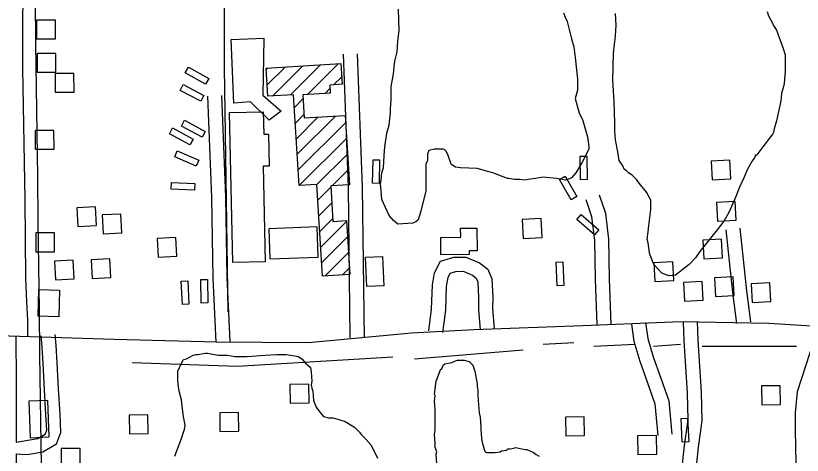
# Model space of a CAD drawing. Extents: x 3715084 to 3753216, y 488173 to 513963.
# Drawn here: x 3745633 to 3747308, y 500049 to 500986 of the extents above; entities that cross this region are included whole.
import ezdxf

# ---------------------------------------------------------------- set-up
doc = ezdxf.new("R2010")
doc.units = 0
for name, color, linetype in [('V-BLDG-OTLN', 7, 'Continuous'), ('V-GRID-MAJR', 7, 'Continuous'), ('V-ROAD-CNTR', 7, 'Continuous'), ('V-SITE-VEGE', 7, 'Continuous'), ('V-TOPO-SHOR', 7, 'Continuous')]:
    doc.layers.add(name, color=color, linetype=linetype)

msp = doc.modelspace()

# ---------------------------------------------------------------- linework, layer by layer
at = {"layer": 'V-BLDG-OTLN'}
for p, q in [((3746166.154, 500871.656), (3746168.748, 500874.25)), ((3746168.207, 500838.353), (3746206.426, 500876.57300000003)), ((3746180.04, 500814.832), (3746244.105, 500878.896)), ((3746217.719, 500817.155), (3746281.7830000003, 500881.219)), ((3746253.832, 500817.912), (3746319.461, 500883.542)), ((3746309.823, 500838.549), (3746327.055, 500855.78)), ((3746291.508, 500820.234), (3746301.824, 500830.549)), ((3746226.312, 500790.393), (3746244.497, 500808.577)), ((3746228.365, 500757.09), (3746246.548, 500775.27400000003)), ((3746232.471, 500690.48600000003), (3746314.062, 500772.076)), ((3746230.418, 500723.788), (3746276.3850000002, 500769.755)), ((3746234.524, 500657.183), (3746335.629, 500758.288)), ((3746236.577, 500623.881), (3746337.681, 500724.985)), ((3746274.006, 500625.955), (3746339.7320000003, 500691.681)), ((3746306.764, 500623.357), (3746341.784, 500658.37700000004)), ((3746276.058, 500592.652), (3746303.877, 500620.471)), ((3746278.111, 500559.349), (3746305.929, 500587.167)), ((3746280.163, 500526.045), (3746307.981, 500553.864)), ((3746282.215, 500492.742), (3746337.594, 500548.12200000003)), ((3746284.267, 500459.439), (3746339.646, 500514.818)), ((3746291.203, 500431.01900000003), (3746341.698, 500481.515)), ((3746328.88, 500433.341), (3746343.75, 500448.212))]:
    msp.add_line(p, q, dxfattribs=at)
for points in [[(3745677.2600000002, 500976.44800000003), (3745677.292, 500936.44800000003), (3745717.292, 500936.48), (3745717.2600000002, 500976.48)], [(3746160.813, 500937.794), (3746158.79, 500816.635), (3746197.903, 500782.227), (3746172.66, 500763.428), (3746133.076, 500802.108), (3746096.944, 500799.193), (3746091.725, 500935.001)], [(3745678.239, 500905.591), (3745678.271, 500865.591), (3745718.271, 500865.623), (3745718.239, 500905.623)], [(3746037.0130000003, 500839.696), (3745993.4820000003, 500864.293), (3746000.369, 500876.482), (3746043.901, 500851.884)], [(3746236.577, 500623.881), (3746224.636, 500817.581), (3746169.696, 500814.194), (3746166.004, 500874.081), (3746325.321, 500883.903), (3746328.048, 500839.672), (3746301.363, 500838.027), (3746302.418, 500820.906), (3746243.9590000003, 500817.304), (3746247, 500767.945), (3746334.701, 500773.348), (3746343.801, 500625.639), (3746303.711, 500623.169), (3746308.366, 500547.614), (3746337.515, 500549.41000000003), (3746344.6070000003, 500434.31), (3746286.038, 500430.701), (3746273.992, 500626.18700000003)], [(3745716.838, 500863.037), (3745716.87, 500823.037), (3745756.87, 500823.069), (3745756.838, 500863.069)], [(3746026.992, 500803.461), (3745982.704, 500826.667), (3745989.201, 500839.06700000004), (3746033.49, 500815.86100000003)], [(3746094.81, 500460.044), (3746087.9790000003, 500779.606), (3746160.031, 500781.146), (3746161.0500000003, 500733.45900000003), (3746170.921, 500733.67), (3746172.378, 500665.495), (3746159.616, 500665.222), (3746163.974, 500461.52400000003)], [(3746029.875, 500727.01900000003), (3745985.861, 500750.742), (3745992.503, 500763.066), (3746036.517, 500739.343)], [(3745674.256, 500741.349), (3745674.288, 500701.349), (3745714.288, 500701.381), (3745714.256, 500741.381)], [(3745966.674, 500746.753), (3746010.542, 500722.762), (3746003.825, 500710.478), (3745959.9560000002, 500734.469)], [(3746017.318, 500665.379), (3745971.285, 500684.898), (3745976.751, 500697.787), (3746022.784, 500678.26900000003)], [(3746835.574, 500636.348), (3746834.75, 500686.341), (3746848.748, 500686.572), (3746849.572, 500636.57800000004)], [(3746392.502, 500628.844), (3746393.776, 500678.82800000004), (3746407.771, 500678.471), (3746406.498, 500628.488)], [(3747115.7600000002, 500636.003), (3747155.702, 500638.17100000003), (3747153.535, 500678.112), (3747113.593, 500675.945)], [(3746815.744, 500593.38300000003), (3746790.6520000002, 500636.631), (3746802.762, 500643.657), (3746827.8540000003, 500600.409)], [(3745964.255, 500630.172), (3746014.21, 500628.034), (3746013.611, 500614.047), (3745963.657, 500616.184)], [(3747127.23, 500547.808), (3747167.1720000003, 500549.976), (3747165.005, 500589.917), (3747125.063, 500587.75)], [(3745764.786, 500536.509), (3745804.734, 500538.555), (3745802.687, 500578.503), (3745762.739, 500576.456)], [(3745818.8540000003, 500521.297), (3745858.802, 500523.343), (3745856.755, 500563.291), (3745816.807, 500561.244)], [(3746713.776, 500511.291), (3746753.718, 500513.45900000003), (3746751.551, 500553.4), (3746711.609, 500551.233)], [(3746865.61, 500518.75200000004), (3746827.6, 500551.235), (3746836.6950000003, 500561.878), (3746874.7060000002, 500529.39400000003)], [(3745675.36, 500522.94800000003), (3745675.392, 500482.94800000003), (3745715.392, 500482.98), (3745715.36, 500522.98)], [(3746173.9, 500467.674), (3746276.843, 500471.349), (3746274.548, 500535.62700000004), (3746171.605, 500531.951)], [(3746538.257, 500476.222), (3746537.7830000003, 500513.169), (3746580.433, 500513.716), (3746580.188, 500532.86100000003), (3746614.731, 500533.303), (3746615.35, 500484.966), (3746598.238, 500484.74700000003), (3746598.3370000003, 500476.99100000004)], [(3745936.169, 500471.315), (3745976.117, 500473.36100000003), (3745974.0700000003, 500513.309), (3745934.122, 500511.262)], [(3747098.164, 500467.441), (3747138.106, 500469.609), (3747135.9390000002, 500509.55), (3747095.997, 500507.38300000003)], [(3746380.284, 500408.679), (3746377.8140000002, 500471.321), (3746414.0530000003, 500472.75), (3746416.524, 500410.109)], [(3745717.454, 500423.159), (3745757.4020000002, 500425.205), (3745755.355, 500465.153), (3745715.407, 500463.106)], [(3745795.376, 500425.954), (3745835.324, 500428), (3745833.2770000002, 500467.94800000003), (3745793.329, 500465.901)], [(3746785.985, 500410.484), (3746783.911, 500460.441), (3746797.899, 500461.021), (3746799.973, 500411.064)], [(3746994.052, 500419.295), (3747033.994, 500421.463), (3747031.827, 500461.40400000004), (3746991.8850000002, 500459.237)], [(3745987.608, 500370.458), (3745985.1380000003, 500420.397), (3745999.1210000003, 500421.08900000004), (3746001.59, 500371.15)], [(3746028.032, 500373.55700000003), (3746026.911, 500423.545), (3746040.907, 500423.858), (3746042.028, 500373.871)], [(3747056.972, 500377.344), (3747096.914, 500379.512), (3747094.747, 500419.45300000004), (3747054.805, 500417.286)], [(3747122.8030000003, 500387.362), (3747162.745, 500389.53), (3747160.578, 500429.471), (3747120.636, 500427.304)], [(3745680.58, 500345.412), (3745681.804, 500402.064), (3745726.007, 500401.109), (3745724.7830000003, 500344.457)], [(3747201.1010000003, 500374.42), (3747241.043, 500376.588), (3747238.876, 500416.52900000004), (3747198.934, 500414.362)], [(3746256.856, 500200.901), (3746216.862, 500200.265), (3746217.498, 500160.27), (3746257.4930000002, 500160.906)], [(3747261.017, 500197.36), (3747221.023, 500196.724), (3747221.659, 500156.729), (3747261.654, 500157.365)], [(3745704.089, 500088.115), (3745701.056, 500166.023), (3745660.809, 500164.456), (3745663.843, 500086.548)], [(3745914.446, 500135.528), (3745874.452, 500134.892), (3745875.088, 500094.897), (3745915.083, 500095.533)], [(3746107.091, 500140.488), (3746067.097, 500139.852), (3746067.733, 500099.857), (3746107.728, 500100.493)], [(3746843.451, 500131.014), (3746803.457, 500130.378), (3746804.093, 500090.38300000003), (3746844.088, 500091.01900000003)], [(3747052.131, 500077.23), (3747049.599, 500127.166), (3747063.5810000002, 500127.875), (3747066.113, 500077.94)], [(3746997.2120000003, 500091.36600000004), (3746957.218, 500090.73), (3746957.8540000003, 500050.735), (3746997.849, 500051.371)], [(3745729.662, 500063.661), (3745729.6580000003, 500023.661), (3745769.6580000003, 500023.657), (3745769.662, 500063.657)]]:
    msp.add_lwpolyline(points, close=True, dxfattribs=at)
at = {"layer": 'V-GRID-MAJR'}
msp.add_spline([(3745765.588, 493921.13), (3745688.039, 499979.624), (3745610.465, 506040.05), (3745532.8910000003, 512100.488), (3745532.866, 512102.407)], degree=3, dxfattribs=at)
at = {"layer": 'V-ROAD-CNTR'}
for points in [[(3745644.4496720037, 501584.56980473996), (3745644.12667265, 501445.14708358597), (3745647.74166542, 501123.262727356), (3745647.2046664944, 500873.54422679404), (3745652.1166566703, 500593.8287862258), (3745653.5236538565, 500427.221119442), (3745655.837649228, 500375.8332222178), (3745657.668645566, 500337.62829862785), (3745657.648645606, 500302.123369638)], [(3746375.254210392, 500299.4053750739), (3746371.486217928, 500620.3757331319), (3746360.8322392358, 500904.82516423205)], [(3746345.256270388, 500299.05337577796), (3746341.492277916, 500619.63773460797), (3746330.8542991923, 500903.70316647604)], [(3746040.83587923, 500814.379345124), (3746049.671861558, 500598.7387764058), (3746052.317856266, 500426.7001204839), (3746058.6458436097, 500289.890394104)], [(3746070.809819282, 500815.6073426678), (3746079.661801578, 500599.5827747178), (3746082.307796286, 500427.6241186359), (3746088.6137836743, 500291.2763913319)], [(3746900.801159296, 500327.7653183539), (3746897.5321658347, 500425.46912294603), (3746895.86916916, 500509.367955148), (3746889.148182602, 500564.33784520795), (3746875.87420915, 500603.0917677)], [(3746870.8172192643, 500326.76132036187), (3746867.542225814, 500424.671124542), (3746865.905229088, 500507.2439593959), (3746859.750241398, 500557.583858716), (3746847.492265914, 500593.36978714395)], [(3747168.382624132, 500329.9033140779), (3747159.9246410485, 500395.9821819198), (3747145.9696689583, 500529.81991424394)], [(3747198.1405646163, 500333.71130646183), (3747189.726581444, 500399.442175), (3747175.807609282, 500532.93190802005)], [(3746512.7499354, 500314.54734479), (3746518.4769239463, 500360.72525243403), (3746520.0229208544, 500412.05714977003), (3746524.6499116, 500438.12409763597), (3746537.5588857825, 500462.421049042), (3746565.467829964, 500470.944031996), (3746591.510777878, 500471.45703096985), (3746620.68971952, 500459.0720557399), (3746638.378684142, 500445.36808314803), (3746646.647667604, 500425.00512387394), (3746648.5196638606, 500385.729202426), (3746647.9776649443, 500360.9812519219), (3746651.8976571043, 500319.51433485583)], [(3746542.5218758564, 500310.8553521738), (3746548.420864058, 500358.4232570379), (3746549.9428610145, 500408.96715594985), (3746553.361854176, 500428.2241174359), (3746558.2168444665, 500437.36109916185), (3746570.235820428, 500441.03209182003), (3746585.6907895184, 500441.3370912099), (3746605.38975012, 500432.97610793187), (3746613.620733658, 500426.598120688), (3746616.925727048, 500418.46113696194), (3746618.5037238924, 500385.343203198), (3746617.947725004, 500359.89325409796), (3746622.031716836, 500316.69034050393)], [(3742823.5493138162, 500370.56223275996), (3743013.573933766, 500384.214205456), (3743134.3786921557, 500384.32120524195), (3743319.317322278, 500381.70021048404), (3743600.8697591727, 500376.203221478), (3743910.751139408, 500363.409247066), (3744277.8394052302, 500347.98827790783), (3744640.762679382, 500334.490304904), (3744816.4173280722, 500331.3653111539), (3744995.334970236, 500325.314323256), (3745371.404218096, 500311.57435073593), (3745842.1042766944, 500296.28238132), (3746059.676841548, 500290.65739257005), (3746256.2284484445, 500289.6213946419), (3746475.5010098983, 500309.87335413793), (3746608.335744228, 500317.07933972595)], [(3746608.335744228, 500317.07933972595), (3746840.195280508, 500325.36132316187), (3747049.587861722, 500334.094305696), (3747236.945487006, 500330.8883121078), (3747395.095170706, 500320.36733314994), (3747648.790663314, 500300.22737343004), (3747931.5180978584, 500273.06742774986), (3748229.9835009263, 500246.283481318), (3749003.0319548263, 500181.02061184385), (3749358.1742445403, 500152.5366688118), (3749692.470575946, 500121.01173186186), (3750091.956776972, 500084.90480407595), (3750181.9065970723, 500072.8328282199), (3750295.0963706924, 500054.859864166), (3750424.118112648, 500017.92793803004), (3750612.1417366, 499936.44710099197), (3750814.785331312, 499840.716292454), (3750948.47606393, 499783.7444063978), (3750970.5420197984, 499775.73142242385)], [(3746944.443072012, 500328.4213170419), (3746949.1200626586, 500291.9453899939), (3746961.838037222, 500249.28747530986), (3746978.0200048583, 500203.7405664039), (3746993.77397335, 500158.891656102), (3747000.005960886, 500091.13079162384)], [(3746974.1990125, 500332.2373094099), (3746978.566003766, 500298.1793775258), (3746990.3659801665, 500258.60145668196), (3747006.3059482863, 500213.7325464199), (3747023.3079142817, 500165.3336432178), (3747029.8799011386, 500093.87878612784)], [(3747053.911853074, 500333.1123076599), (3747055.661849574, 500292.880388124), (3747062.860835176, 500182.17260954), (3747064.137832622, 500124.3317252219), (3747056.5218478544, 500070.22583343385), (3747051.456857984, 500024.76092436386), (3747058.180844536, 499982.365009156), (3747061.382838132, 499919.0121358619), (3747061.442838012, 499843.464286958)], [(3747083.88379313, 500334.4163050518), (3747085.619789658, 500294.50638487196), (3747092.83877522, 500183.47660693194), (3747094.18377253, 500122.559728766), (3747086.2897883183, 500066.4738409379), (3747081.720797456, 500025.4629229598), (3747088.0607847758, 499985.481002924), (3747091.3827781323, 499919.7821343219), (3747091.4427780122, 499843.4882869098)], [(3747341.75, 500322.319), (3747297.214, 500184.11), (3747292.608, 500139.574), (3747292.608, 500102.72000000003), (3747294.142, 500032.079), (3747311.034, 499818.62200000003), (3747307.96, 499433.172), (3747297.21, 499244.28500000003), (3747330.994, 499156.751), (3747338.6720000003, 499115.29000000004), (3747338.6720000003, 499012.398), (3747372.449, 498031.11100000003), (3747363.235, 497837.618)], [(3745632.919695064, 500303.6943664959), (3745633.759693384, 500205.91456205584), (3745633.683693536, 500076.8548201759)], [(3745633.668693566, 500051.9728699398), (3745656.8186472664, 500050.489872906), (3745690.2665803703, 500056.423861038), (3745719.655521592, 500073.3268272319), (3745728.915503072, 500097.83277821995), (3745727.0795067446, 500136.4727009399), (3745724.1445126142, 500190.561592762), (3745721.1195186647, 500246.3154812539), (3745718.904523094, 500282.713408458), (3745716.89652711, 500306.4193610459)], [(3745633.683693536, 500076.8548201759), (3745679.858601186, 500085.04580379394), (3745695.3875701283, 500093.97678593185), (3745698.653563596, 500102.62076864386), (3745697.117566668, 500134.9487039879), (3745694.188572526, 500188.935596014), (3745691.1695785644, 500244.5914847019), (3745688.9825829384, 500280.5354128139), (3745687.004586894, 500303.8873661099)], [(3745633.668693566, 500051.9728699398), (3745633.629693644, 499983.84700619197), (3745635.277690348, 499715.886542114), (3745638.2166844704, 499393.29518729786), (3745641.889677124, 499096.77678033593), (3745646.0196688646, 498844.59028470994), (3745647.9586649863, 498535.953901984), (3745650.8886591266, 498297.09737969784), (3745651.678657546, 498071.450830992), (3745653.9356530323, 498007.6249586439)]]:
    msp.add_lwpolyline(points, dxfattribs=at)
at = {"layer": 'V-SITE-VEGE'}
for points in [[(3746799.665, 500991.87), (3746802.735, 500982.656), (3746807.343, 500973.44200000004), (3746816.554, 500936.586), (3746821.162, 500919.694), (3746824.234, 500896.658), (3746828.84, 500850.587), (3746828.84, 500827.555), (3746824.234, 500809.12700000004), (3746830.376, 500786.093), (3746833.446, 500776.87700000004), (3746839.59, 500764.591), (3746841.126, 500759.985), (3746850.338, 500727.735), (3746853.41, 500706.237), (3746853.41, 500701.629), (3746838.054, 500672.454), (3746825.768, 500650.954), (3746816.554, 500640.202), (3746813.4820000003, 500638.668), (3746802.733, 500635.598), (3746796.591, 500637.134), (3746784.305, 500638.668), (3746755.129, 500641.74), (3746739.771, 500638.67), (3746724.415, 500637.134), (3746716.737, 500635.598), (3746705.987, 500637.134), (3746695.237, 500637.134), (3746682.951, 500638.67), (3746679.879, 500638.67), (3746649.167, 500650.954), (3746638.417, 500654.026), (3746615.384, 500660.168), (3746580.0640000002, 500661.706), (3746569.312, 500663.24), (3746561.636, 500667.846), (3746560.1, 500669.384), (3746553.954, 500687.81200000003), (3746549.35, 500697.025), (3746546.278, 500700.09500000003), (3746543.208, 500701.631), (3746524.7800000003, 500701.631), (3746512.494, 500698.564), (3746509.4220000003, 500690.881), (3746509.4220000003, 500677.064), (3746506.35, 500669.384), (3746506.35, 500612.564), (3746495.6, 500569.564), (3746489.458, 500551.136), (3746484.85, 500546.53), (3746478.708, 500543.458), (3746446.458, 500541.922), (3746437.244, 500549.602), (3746428.0300000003, 500560.35000000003), (3746412.6750000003, 500594.136), (3746411.139, 500612.564), (3746409.605, 500627.922), (3746411.1410000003, 500635.60000000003), (3746412.6750000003, 500650.956), (3746415.747, 500661.706), (3746417.2830000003, 500687.81200000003), (3746418.819, 500706.239), (3746423.424, 500735.417), (3746428.032, 500752.309), (3746431.1040000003, 500779.951), (3746431.1040000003, 500787.629), (3746432.64, 500806.05700000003), (3746432.64, 500835.235), (3746437.2460000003, 500861.341), (3746438.782, 500876.699), (3746440.318, 500888.982), (3746444.926, 500908.94800000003), (3746446.46, 500931.982), (3746449.532, 500953.48), (3746447.9960000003, 500999.552)], [(3747232.72, 500994.94), (3747235.792, 500985.726), (3747240.398, 500978.048), (3747248.076, 500962.69), (3747252.684, 500955.012), (3747266.504, 500918.156), (3747271.112, 500902.8), (3747271.112, 500867.478), (3747269.576, 500841.375), (3747268.04, 500835.229), (3747263.432, 500819.875), (3747261.894, 500804.517), (3747252.68, 500761.51900000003), (3747248.076, 500744.62700000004), (3747246.54, 500736.947), (3747245.004, 500733.87700000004), (3747223.504, 500706.235), (3747211.22, 500689.343), (3747209.684, 500687.80700000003), (3747208.148, 500689.343), (3747206.612, 500684.735), (3747200.47, 500675.521), (3747191.257, 500658.63), (3747183.579, 500640.202), (3747174.363, 500620.238), (3747165.149, 500597.204), (3747151.329, 500566.49), (3747140.579, 500548.06200000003), (3747126.757, 500529.634), (3747089.901, 500483.564), (3747080.687, 500469.745), (3747066.865, 500455.923), (3747037.6890000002, 500432.889), (3747023.869, 500431.353), (3747008.509, 500437.495), (3746993.151, 500454.389), (3746990.0840000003, 500458.995), (3746983.9420000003, 500475.887), (3746982.406, 500480.495), (3746979.3340000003, 500501.992), (3746977.798, 500509.672), (3746979.3340000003, 500525.028), (3746980.87, 500538.848), (3746985.478, 500572.634), (3746985.478, 500592.598), (3746976.264, 500609.49), (3746970.12, 500617.168), (3746962.4420000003, 500626.382), (3746954.764, 500637.134), (3746945.5500000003, 500646.348), (3746937.872, 500650.954), (3746933.2660000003, 500655.56), (3746928.6580000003, 500658.632), (3746925.586, 500666.31), (3746917.9080000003, 500677.06), (3746914.838, 500695.487), (3746910.23, 500721.593), (3746908.696, 500741.55700000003), (3746908.696, 500756.913), (3746907.16, 500802.983), (3746904.088, 500847.51900000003), (3746905.6240000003, 500905.87200000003), (3746910.2320000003, 500942.728), (3746911.768, 500965.764), (3746910.2320000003, 500990.33400000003)], [(3745971.937, 500047.443), (3745987.295, 500088.907), (3745990.365, 500098.121), (3745991.901, 500104.26300000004), (3745993.437, 500113.477), (3745990.365, 500131.90400000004), (3745987.295, 500153.402), (3745985.759, 500167.224), (3745981.153, 500185.652), (3745979.617, 500194.86600000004), (3745978.0810000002, 500208.686), (3745978.0810000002, 500228.652), (3745985.759, 500245.544), (3745988.8310000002, 500250.152), (3745990.367, 500253.224), (3745996.509, 500254.75800000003), (3746002.651, 500257.82800000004), (3746010.3310000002, 500262.438), (3746016.473, 500263.972), (3746021.078, 500263.972), (3746036.436, 500267.042), (3746041.04, 500267.042), (3746064.078, 500262.438), (3746084.044, 500262.438), (3746099.398, 500259.364), (3746125.504, 500259.364), (3746163.896, 500262.434), (3746188.468, 500263.97000000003), (3746208.43, 500263.97000000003), (3746226.8570000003, 500260.898), (3746234.535, 500259.364), (3746242.215, 500254.756), (3746249.893, 500245.542), (3746254.4990000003, 500240.938), (3746260.643, 500236.32800000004), (3746262.177, 500227.114), (3746263.713, 500207.148), (3746262.177, 500199.472), (3746263.713, 500191.79000000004), (3746265.2490000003, 500185.65), (3746266.785, 500165.686), (3746272.9250000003, 500151.86600000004), (3746280.605, 500141.11600000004), (3746288.2830000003, 500131.902), (3746299.0330000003, 500128.83), (3746308.247, 500128.83), (3746318.997, 500125.76), (3746325.1410000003, 500124.224), (3746334.355, 500121.152), (3746354.3170000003, 500108.867), (3746365.0670000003, 500098.119), (3746368.139, 500093.511), (3746378.889, 500082.761), (3746389.637, 500070.477), (3746403.4590000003, 500042.835)], [(3746529.382, 500030.549), (3746527.848, 500052.047), (3746529.382, 500056.655), (3746526.3140000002, 500065.869), (3746526.3140000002, 500075.083), (3746524.776, 500093.511), (3746526.3140000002, 500102.72500000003), (3746526.3140000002, 500147.25800000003), (3746524.776, 500164.15), (3746526.3140000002, 500176.43200000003), (3746524.776, 500179.504), (3746527.848, 500207.148), (3746535.528, 500225.58), (3746537.062, 500231.72000000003), (3746540.134, 500233.256), (3746543.204, 500240.934), (3746546.276, 500244.004), (3746561.632, 500247.076), (3746569.312, 500250.148), (3746573.918, 500251.684), (3746587.74, 500251.684), (3746598.488, 500248.612), (3746606.168, 500240.934), (3746610.773, 500228.648), (3746615.379, 500201.00800000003), (3746615.379, 500196.398), (3746616.915, 500187.184), (3746616.915, 500176.43200000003), (3746618.451, 500156.47000000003), (3746619.987, 500139.57800000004), (3746621.523, 500130.364), (3746623.057, 500108.867), (3746623.057, 500104.259), (3746624.593, 500085.831), (3746626.129, 500076.617), (3746630.735, 500059.72500000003), (3746632.271, 500056.653), (3746635.343, 500055.119), (3746653.771, 500055.117), (3746664.521, 500056.653), (3746667.591, 500058.189), (3746678.341, 500059.72500000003), (3746679.877, 500062.797), (3746686.019, 500062.797), (3746693.697, 500064.331), (3746696.769, 500065.867), (3746704.449, 500064.331), (3746710.591, 500062.797), (3746718.269, 500061.261), (3746721.341, 500061.261), (3746727.483, 500058.189), (3746735.161, 500055.117), (3746741.305, 500050.511), (3746747.447, 500047.439)]]:
    msp.add_lwpolyline(points, dxfattribs=at)
at = {"layer": 'V-TOPO-SHOR'}
for p, q in [((3746755.6645460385, 500285.54089656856), (3746821.200934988, 500289.3959782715)), ((3746863.6068337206, 500281.6858148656), (3746952.2737128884, 500285.54089656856)), ((3746990.824529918, 500281.6858148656), (3747048.650755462, 500285.54089656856)), ((3746481.9537451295, 500254.700242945), (3746713.258647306, 500273.9756514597)), ((3747094.911735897, 500281.6858148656), (3747295.37598445, 500281.6858148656))]:
    msp.add_line(p, q, dxfattribs=at)
for points in [[(3746084.880329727, 500354.9323672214), (3746077.170166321, 500875.3683971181), (3746077.170166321, 501056.5572371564), (3746065.6049212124, 501785.16767901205)], [(3745880.560999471, 500246.9900795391), (3746104.155738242, 500239.27991613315), (3746435.6927646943, 500258.5553246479)]]:
    msp.add_lwpolyline(points, dxfattribs=at)

doc.saveas('drawing.dxf')
